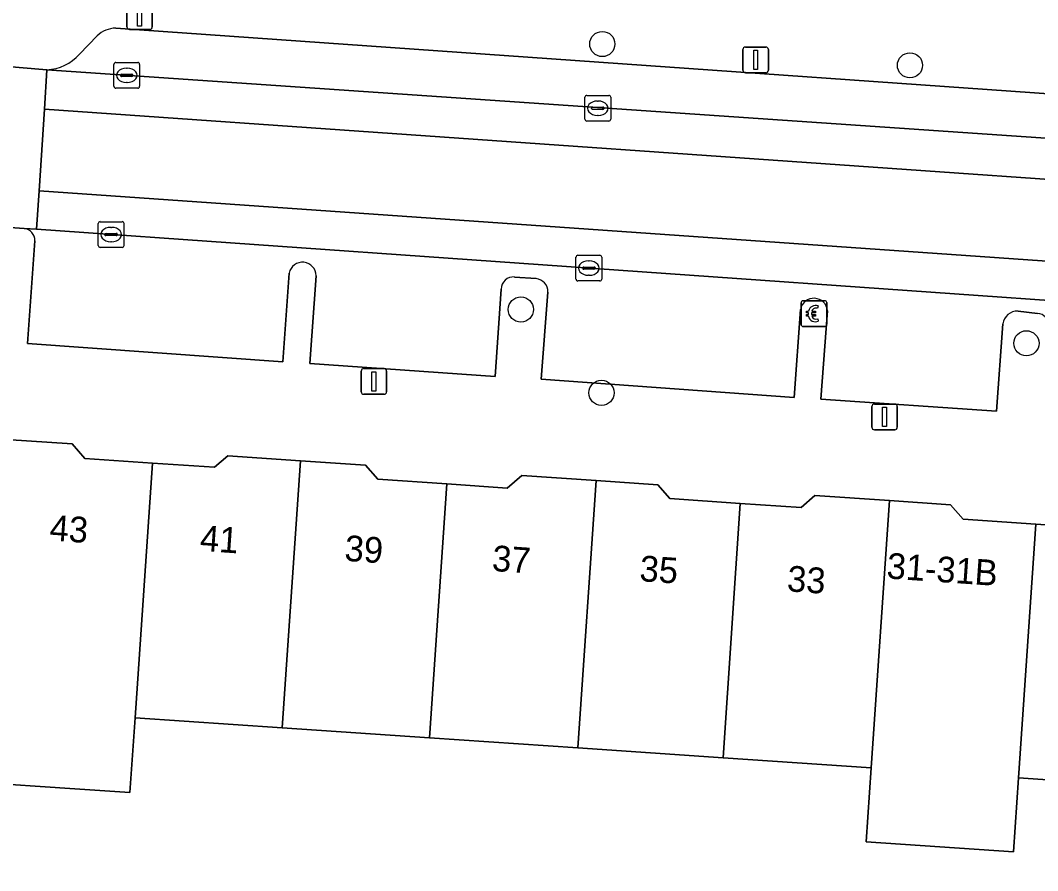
# Model space of a CAD drawing. Extents: x 159960 to 160866, y 382700 to 383354.
# Drawn here: x 160739.93 to 160779.46, y 382921.05 to 382954.09 of the extents above; entities that cross this region are included whole.
import ezdxf

# ---------------------------------------------------------------- set-up
doc = ezdxf.new("R2010")
doc.units = 0
for name, color, linetype in [('IMGEO_Betaalautomaat', 7, 'Continuous'), ('IMGEO_Boom', 7, 'Continuous'), ('IMGEO_Erf', 7, 'Continuous'), ('IMGEO_Kolk', 7, 'Continuous'), ('IMGEO_Lichtmast', 7, 'Continuous'), ('IMGEO_Pand', 7, 'Continuous'), ('IMGEO_Pand_nummerreeks', 7, 'Continuous'), ('IMGEO_Parkeervlak_open', 7, 'Continuous'), ('IMGEO_Rijbaan_lokaal_open', 7, 'Continuous'), ('IMGEO_Voetpad_open', 7, 'Continuous')]:
    doc.layers.add(name, color=color, linetype=linetype)

msp = doc.modelspace()

# ---------------------------------------------------------------- linework, layer by layer
at = {"layer": 'IMGEO_Betaalautomaat'}
for p, q in [((160770.266, 382942.276), (160770.266, 382943.117)), ((160770.266, 382943.117), (160770.266, 382942.276)), ((160770.341, 382943.2), (160771.182, 382943.2)), ((160771.182, 382943.2), (160770.341, 382943.2)), ((160770.928, 382943.005), (160770.911, 382942.905)), ((160771.265, 382943.126), (160771.265, 382942.285)), ((160771.265, 382942.285), (160771.265, 382943.126)), ((160770.549, 382942.664), (160770.549, 382942.732)), ((160770.67, 382942.732), (160770.67, 382942.664)), ((160770.915, 382942.499), (160770.937, 382942.412)), ((160771.191, 382942.201), (160770.35, 382942.201)), ((160770.35, 382942.201), (160771.191, 382942.201))]:
    msp.add_line(p, q, dxfattribs=at)
for points in [[(160770.549, 382942.732), (160770.48, 382942.732), (160770.48, 382942.801), (160770.559, 382942.801)], [(160770.554, 382942.595), (160770.48, 382942.595), (160770.48, 382942.664), (160770.549, 382942.664)], [(160770.681, 382942.801), (160770.828, 382942.801), (160770.828, 382942.732), (160770.67, 382942.732)], [(160770.67, 382942.664), (160770.828, 382942.664), (160770.828, 382942.595), (160770.684, 382942.595)]]:
    msp.add_lwpolyline(points, dxfattribs=at)
for centre, radius, start, end in [((160770.344, 382943.123), 0.0779, 92.4484, 184.2845), ((160770.344, 382943.123), 0.0779, 92.4484, 184.2845), ((160770.842, 382942.725), 0.293, 73.014, 165.0139), ((160770.848, 382942.738), 0.179, 69.3236, 159.5683), ((160771.188, 382943.123), 0.0779, 2.4484, 94.2845), ((160771.188, 382943.123), 0.0779, 2.4484, 94.2845), ((160770.815, 382942.65), 0.267, 191.8096, 297.0389), ((160770.848, 382942.665), 0.179, 202.7625, 291.8693), ((160770.344, 382942.279), 0.0779, 182.4484, 274.2845), ((160770.344, 382942.279), 0.0779, 182.4484, 274.2845), ((160771.188, 382942.279), 0.0779, 272.4484, 4.2845), ((160771.188, 382942.279), 0.0779, 272.4484, 4.2845)]:
    msp.add_arc(centre, radius, start, end, dxfattribs=at)
at = {"layer": 'IMGEO_Boom'}
for centre in [(160762.544, 382953.175), (160774.497, 382952.347), (160759.379, 382942.861), (160779.023, 382941.547), (160762.512, 382939.622)]:
    msp.add_circle(centre, 0.489, dxfattribs=at)
at = {"layer": 'IMGEO_Erf'}
msp.add_lwpolyline([(160784.212, 382924.284), (160778.712, 382924.659), (160778.516, 382921.788), (160772.795, 382922.18), (160772.991, 382925.048), (160767.233, 382925.441), (160761.592, 382925.825), (160755.829, 382926.218), (160750.109, 382926.607), (160744.388, 382926.997), (160744.189, 382924.085), (160742.051, 382924.23), (160738.186, 382924.492), (160738.174, 382924.304), (160732.734, 382924.666), (160727.012, 382925.046), (160721.141, 382925.437), (160720.441, 382914.914)], dxfattribs=at)
at = {"layer": 'IMGEO_Kolk'}
for p, q in [((160743.565, 382951.532), (160743.565, 382952.384)), ((160743.64, 382952.458), (160744.492, 382952.458)), ((160744.566, 382952.384), (160744.566, 382951.532)), ((160743.824, 382951.952), (160743.824, 382951.964)), ((160744.262, 382951.915), (160743.864, 382951.915)), ((160743.867, 382952.001), (160744.265, 382952.001)), ((160744.053, 382952.238), (160744.078, 382952.238)), ((160744.308, 382951.964), (160744.308, 382951.952)), ((160744.076, 382951.678), (160744.051, 382951.678)), ((160744.492, 382951.458), (160743.64, 382951.458)), ((160761.944, 382951.179), (160762.796, 382951.179)), ((160761.869, 382950.253), (160761.869, 382951.105)), ((160762.171, 382950.722), (160762.569, 382950.722)), ((160762.357, 382950.959), (160762.382, 382950.959)), ((160762.87, 382951.105), (160762.87, 382950.253)), ((160762.128, 382950.673), (160762.128, 382950.685)), ((160762.566, 382950.636), (160762.168, 382950.636)), ((160762.38, 382950.399), (160762.355, 382950.399)), ((160762.612, 382950.685), (160762.612, 382950.673)), ((160762.796, 382950.179), (160761.944, 382950.179)), ((160742.957, 382945.346), (160742.957, 382946.198)), ((160743.032, 382946.272), (160743.884, 382946.272)), ((160743.445, 382946.052), (160743.47, 382946.052)), ((160743.958, 382946.198), (160743.958, 382945.346)), ((160743.216, 382945.766), (160743.216, 382945.778)), ((160743.654, 382945.729), (160743.256, 382945.729)), ((160743.259, 382945.815), (160743.657, 382945.815)), ((160743.7, 382945.778), (160743.7, 382945.766)), ((160743.884, 382945.272), (160743.032, 382945.272)), ((160743.468, 382945.492), (160743.443, 382945.492)), ((160761.521, 382944.041), (160761.521, 382944.893)), ((160761.596, 382944.967), (160762.448, 382944.967)), ((160762.522, 382944.893), (160762.522, 382944.041)), ((160761.78, 382944.461), (160761.78, 382944.473)), ((160762.218, 382944.424), (160761.82, 382944.424)), ((160761.823, 382944.51), (160762.221, 382944.51)), ((160762.009, 382944.747), (160762.034, 382944.747)), ((160762.264, 382944.473), (160762.264, 382944.461)), ((160762.032, 382944.187), (160762.007, 382944.187)), ((160762.448, 382943.967), (160761.596, 382943.967))]:
    msp.add_line(p, q, dxfattribs=at)
for points in [[(160743.565, 382951.532), (160743.565, 382952.384)], [(160743.64, 382952.458), (160744.492, 382952.458)], [(160744.566, 382952.384), (160744.566, 382951.532)], [(160744.492, 382951.458), (160743.64, 382951.458)], [(160761.944, 382951.179), (160762.796, 382951.179)], [(160761.869, 382950.253), (160761.869, 382951.105)], [(160762.87, 382951.105), (160762.87, 382950.253)], [(160762.796, 382950.179), (160761.944, 382950.179)], [(160742.957, 382945.346), (160742.957, 382946.198)], [(160743.032, 382946.272), (160743.884, 382946.272)], [(160743.958, 382946.198), (160743.958, 382945.346)], [(160743.884, 382945.272), (160743.032, 382945.272)], [(160761.521, 382944.041), (160761.521, 382944.893)], [(160761.596, 382944.967), (160762.448, 382944.967)], [(160762.522, 382944.893), (160762.522, 382944.041)], [(160762.448, 382943.967), (160761.596, 382943.967)]]:
    msp.add_lwpolyline(points, dxfattribs=at)
for centre, radius, start, end in [((160743.642, 382952.382), 0.0765, 91.552, 178.448), ((160743.642, 382952.382), 0.0765, 91.552, 178.448), ((160744.49, 382952.382), 0.0765, 1.552, 88.448), ((160744.49, 382952.382), 0.0765, 1.552, 88.448), ((160743.864, 382951.961), 0.0403, 85.8775, 175.7526), ((160743.861, 382951.951), 0.0366, 178.938, 274.7102), ((160744.265, 382951.958), 0.043, 264.8664, 352.4533), ((160744.269, 382951.963), 0.0386, 1.7309, 96.639), ((160743.642, 382951.534), 0.0765, 181.552, 268.448), ((160743.642, 382951.534), 0.0765, 181.552, 268.448), ((160744.49, 382951.534), 0.0765, 271.552, 358.448), ((160744.49, 382951.534), 0.0765, 271.552, 358.448), ((160761.946, 382951.103), 0.0765, 91.552, 178.448), ((160761.946, 382951.103), 0.0765, 91.552, 178.448), ((160762.794, 382951.103), 0.0765, 1.552, 88.448), ((160762.794, 382951.103), 0.0765, 1.552, 88.448), ((160762.168, 382950.682), 0.0403, 85.8775, 175.7526), ((160762.573, 382950.684), 0.0386, 1.7309, 96.639), ((160762.165, 382950.672), 0.0366, 178.938, 274.7102), ((160762.569, 382950.679), 0.043, 264.8664, 352.4533), ((160761.946, 382950.255), 0.0765, 181.552, 268.448), ((160761.946, 382950.255), 0.0765, 181.552, 268.448), ((160762.794, 382950.255), 0.0765, 271.552, 358.448), ((160762.794, 382950.255), 0.0765, 271.552, 358.448), ((160743.034, 382946.196), 0.0765, 91.552, 178.448), ((160743.034, 382946.196), 0.0765, 91.552, 178.448), ((160743.882, 382946.196), 0.0765, 1.552, 88.448), ((160743.882, 382946.196), 0.0765, 1.552, 88.448), ((160743.256, 382945.775), 0.0403, 85.8775, 175.7526), ((160743.253, 382945.765), 0.0366, 178.938, 274.7102), ((160743.657, 382945.772), 0.043, 264.8664, 352.4533), ((160743.661, 382945.777), 0.0386, 1.7309, 96.639), ((160743.034, 382945.348), 0.0765, 181.552, 268.448), ((160743.034, 382945.348), 0.0765, 181.552, 268.448), ((160743.882, 382945.348), 0.0765, 271.552, 358.448), ((160743.882, 382945.348), 0.0765, 271.552, 358.448), ((160761.598, 382944.891), 0.0765, 91.552, 178.448), ((160761.598, 382944.891), 0.0765, 91.552, 178.448), ((160762.446, 382944.891), 0.0765, 1.552, 88.448), ((160762.446, 382944.891), 0.0765, 1.552, 88.448), ((160761.82, 382944.47), 0.0403, 85.8775, 175.7526), ((160761.817, 382944.46), 0.0366, 178.938, 274.7102), ((160762.221, 382944.467), 0.043, 264.8664, 352.4533), ((160762.225, 382944.472), 0.0386, 1.7309, 96.639), ((160761.598, 382944.043), 0.0765, 181.552, 268.448), ((160761.598, 382944.043), 0.0765, 181.552, 268.448), ((160762.446, 382944.043), 0.0765, 271.552, 358.448), ((160762.446, 382944.043), 0.0765, 271.552, 358.448)]:
    msp.add_arc(centre, radius, start, end, dxfattribs=at)
for centre, major_axis, ratio, start_param, end_param in [((160744.052, 382951.958), (-0.387, 0.002), 0.722429, 4.712389, 7.853982), ((160744.077, 382951.958), (-0.39, 0.002), 0.717154, 1.570796, 4.712389), ((160762.356, 382950.679), (-0.387, 0.002), 0.722429, 4.712389, 7.853982), ((160762.381, 382950.679), (-0.39, 0.002), 0.717154, 1.570796, 4.712389), ((160743.444, 382945.772), (-0.387, 0.002), 0.722429, 4.712389, 7.853982), ((160743.469, 382945.772), (-0.39, 0.002), 0.717154, 1.570796, 4.712389), ((160762.008, 382944.467), (-0.387, 0.002), 0.722429, 4.712389, 7.853982), ((160762.033, 382944.467), (-0.39, 0.002), 0.717154, 1.570796, 4.712389)]:
    msp.add_ellipse(centre, major_axis=major_axis, ratio=ratio, start_param=start_param, end_param=end_param, dxfattribs=at)
at = {"layer": 'IMGEO_Lichtmast'}
for p, q in [((160744.068, 382953.839), (160744.068, 382954.639)), ((160744.068, 382954.639), (160744.068, 382953.839)), ((160745.058, 382954.639), (160745.058, 382953.839)), ((160745.058, 382953.839), (160745.058, 382954.639)), ((160744.958, 382953.739), (160744.168, 382953.739)), ((160744.168, 382953.739), (160744.958, 382953.739)), ((160768.006, 382952.158), (160768.006, 382952.958)), ((160768.006, 382952.958), (160768.006, 382952.158)), ((160768.106, 382953.058), (160768.896, 382953.058)), ((160768.896, 382953.058), (160768.106, 382953.058)), ((160768.996, 382952.958), (160768.996, 382952.158)), ((160768.996, 382952.158), (160768.996, 382952.958)), ((160768.896, 382952.058), (160768.106, 382952.058)), ((160768.106, 382952.058), (160768.896, 382952.058)), ((160753.174, 382939.666), (160753.174, 382940.466)), ((160753.174, 382940.466), (160753.174, 382939.666)), ((160753.274, 382940.566), (160754.064, 382940.566)), ((160754.064, 382940.566), (160753.274, 382940.566)), ((160754.164, 382940.466), (160754.164, 382939.666)), ((160754.164, 382939.666), (160754.164, 382940.466)), ((160754.064, 382939.566), (160753.274, 382939.566)), ((160753.274, 382939.566), (160754.064, 382939.566)), ((160773.016, 382938.286), (160773.016, 382939.086)), ((160773.016, 382939.086), (160773.016, 382938.286)), ((160773.116, 382939.186), (160773.906, 382939.186)), ((160773.906, 382939.186), (160773.116, 382939.186)), ((160774.006, 382939.086), (160774.006, 382938.286)), ((160774.006, 382938.286), (160774.006, 382939.086)), ((160773.906, 382938.186), (160773.116, 382938.186)), ((160773.116, 382938.186), (160773.906, 382938.186))]:
    msp.add_line(p, q, dxfattribs=at)
for points in [[(160744.488, 382954.614), (160744.638, 382954.614), (160744.638, 382953.864), (160744.488, 382953.864), (160744.488, 382954.614)], [(160768.426, 382952.933), (160768.576, 382952.933), (160768.576, 382952.183), (160768.426, 382952.183), (160768.426, 382952.933)], [(160753.594, 382940.441), (160753.744, 382940.441), (160753.744, 382939.691), (160753.594, 382939.691), (160753.594, 382940.441)], [(160773.436, 382939.061), (160773.586, 382939.061), (160773.586, 382938.311), (160773.436, 382938.311), (160773.436, 382939.061)]]:
    msp.add_lwpolyline(points, dxfattribs=at)
for centre, start, end in [((160744.168, 382953.839), 180, 270), ((160744.168, 382953.839), 180, 270), ((160744.958, 382953.839), 270, 0), ((160744.958, 382953.839), 270, 0), ((160768.106, 382952.958), 90, 180), ((160768.106, 382952.958), 90, 180), ((160768.896, 382952.958), 0, 90), ((160768.896, 382952.958), 360, 90), ((160768.106, 382952.158), 180, 270), ((160768.106, 382952.158), 180, 270), ((160768.896, 382952.158), 270, 0), ((160768.896, 382952.158), 270, 0), ((160753.274, 382940.466), 90, 180), ((160753.274, 382940.466), 90, 180), ((160754.064, 382940.466), 0, 90), ((160754.064, 382940.466), 360, 90), ((160753.274, 382939.666), 180, 270), ((160753.274, 382939.666), 180, 270), ((160754.064, 382939.666), 270, 0), ((160754.064, 382939.666), 270, 0), ((160773.116, 382939.086), 90, 180), ((160773.116, 382939.086), 90, 180), ((160773.906, 382939.086), 0, 90), ((160773.906, 382939.086), 360, 90), ((160773.116, 382938.286), 180, 270), ((160773.116, 382938.286), 180, 270), ((160773.906, 382938.286), 270, 0), ((160773.906, 382938.286), 270, 0)]:
    msp.add_arc(centre, 0.1, start, end, dxfattribs=at)
at = {"layer": 'IMGEO_Pand'}
for points in [[(160745.066, 382936.894), (160742.437, 382937.073), (160741.947, 382937.635), (160739.38, 382937.81), (160738.667, 382927.387), (160738.38, 382927.407), (160738.186, 382924.492), (160742.051, 382924.23), (160744.189, 382924.085), (160744.388, 382926.997)], [(160750.819, 382936.981), (160747.987, 382937.174), (160747.478, 382936.73), (160745.066, 382936.894), (160744.388, 382926.997), (160750.109, 382926.607)], [(160750.819, 382936.981), (160750.109, 382926.607), (160755.829, 382926.218), (160756.504, 382936.079), (160753.815, 382936.262), (160753.338, 382936.809)], [(160761.592, 382925.825), (160762.3, 382936.215), (160759.41, 382936.412), (160758.845, 382935.92), (160756.504, 382936.079), (160755.829, 382926.218)], [(160767.233, 382925.441), (160767.906, 382935.323), (160765.17, 382935.509), (160764.697, 382936.052), (160762.3, 382936.215), (160761.592, 382925.825)], [(160767.233, 382925.441), (160772.991, 382925.048), (160773.702, 382935.432), (160770.802, 382935.629), (160770.267, 382935.162), (160767.906, 382935.323)], [(160779.388, 382934.518), (160776.567, 382934.711), (160776.079, 382935.27), (160773.702, 382935.432), (160772.991, 382925.048), (160772.795, 382922.18), (160778.516, 382921.788), (160778.712, 382924.659)], [(160784.464, 382924.735), (160785.144, 382934.667), (160782.503, 382934.847), (160781.928, 382934.345), (160779.388, 382934.518), (160778.712, 382924.659), (160784.212, 382924.284), (160784.244, 382924.75)]]:
    msp.add_lwpolyline(points, close=True, dxfattribs=at)
at = {"layer": 'IMGEO_Parkeervlak_open'}
for points in [[(160742.914, 382953.498), (160742.229, 382952.775)], [(160798.108, 382949.959), (160743.636, 382953.796)], [(160740.964, 382952.177), (160800.215, 382948.117)], [(160800.205, 382941.794), (160799.768, 382941.815), (160740.56, 382945.978), (160740.084, 382946.011)], [(160740.497, 382945.533), (160740.209, 382941.534), (160750.132, 382940.829), (160750.377, 382944.274)], [(160751.427, 382944.17), (160751.179, 382940.763), (160758.374, 382940.254), (160758.61, 382943.653)], [(160759.125, 382944.122), (160759.968, 382944.058)], [(160760.43, 382943.539), (160760.162, 382940.146), (160770, 382939.439), (160770.241, 382942.864)], [(160771.296, 382942.807), (160771.036, 382939.373), (160777.854, 382938.912), (160778.102, 382942.3)], [(160778.696, 382942.796), (160779.459, 382942.703)]]:
    msp.add_lwpolyline(points, dxfattribs=at)
for centre, radius, start, end in [((160743.689, 382952.644), 1.153, 92.6297, 132.2263), ((160740.888, 382953.975), 1.799, 272.4209, 318.1818), ((160740.013, 382945.532), 0.484, 0.0776, 81.5775), ((160750.896, 382944.164), 0.531, 0.6659, 168.021), ((160759.088, 382943.646), 0.478, 85.5049, 179.142), ((160759.917, 382943.548), 0.513, 359.0288, 84.3205), ((160770.765, 382942.762), 0.533, 4.792, 169.0228), ((160778.675, 382942.218), 0.579, 87.8968, 171.8281), ((160779.441, 382942.254), 0.449, 359.872, 87.657)]:
    msp.add_arc(centre, radius, start, end, dxfattribs=at)
at = {"layer": 'IMGEO_Rijbaan_lokaal_open'}
msp.add_lwpolyline([(160723.227, 382953.331), (160722.631, 382953.419), (160722.467, 382951.886), (160722.253, 382948.731), (160722.113, 382947.235), (160722.384, 382947.25), (160723.69, 382947.159), (160738.437, 382946.126), (160740.084, 382946.011), (160740.56, 382945.978), (160740.658, 382947.471), (160740.864, 382950.64), (160740.964, 382952.177), (160740.8, 382952.185), (160738.811, 382952.35)], dxfattribs=at)
for points in [[(160740.964, 382952.177), (160740.864, 382950.64), (160800.081, 382946.504), (160800.215, 382948.117)], [(160740.658, 382947.471), (160799.87, 382943.344), (160800.081, 382946.504), (160740.864, 382950.64)], [(160740.658, 382947.471), (160740.56, 382945.978), (160799.768, 382941.815), (160799.87, 382943.344)]]:
    msp.add_lwpolyline(points, close=True, dxfattribs=at)
at = {"layer": 'IMGEO_Voetpad_open'}
for points in [[(160742.229, 382952.775), (160742.914, 382953.498)], [(160743.636, 382953.796), (160798.108, 382949.959)], [(160738.811, 382952.35), (160740.8, 382952.185), (160740.964, 382952.177)], [(160740.084, 382946.011), (160738.437, 382946.126), (160738.397, 382945.544), (160738.082, 382940.884), (160723.332, 382941.88), (160723.647, 382946.54)], [(160750.377, 382944.274), (160750.132, 382940.829), (160740.209, 382941.534), (160740.497, 382945.533)], [(160758.61, 382943.653), (160758.374, 382940.254), (160751.179, 382940.763), (160751.427, 382944.17)], [(160759.968, 382944.058), (160759.125, 382944.122)], [(160770.241, 382942.864), (160770, 382939.439), (160760.162, 382940.146), (160760.43, 382943.539)], [(160778.102, 382942.3), (160777.854, 382938.912), (160771.036, 382939.373), (160771.296, 382942.807)], [(160779.459, 382942.703), (160778.696, 382942.796)], [(160739.38, 382937.81), (160741.947, 382937.635), (160742.437, 382937.073), (160745.066, 382936.894), (160747.478, 382936.73), (160747.987, 382937.174), (160750.819, 382936.981), (160753.338, 382936.809), (160753.815, 382936.262), (160756.504, 382936.079), (160758.845, 382935.92), (160759.41, 382936.412), (160762.3, 382936.215), (160764.697, 382936.052), (160765.17, 382935.509), (160767.906, 382935.323), (160770.267, 382935.162), (160770.802, 382935.629), (160773.702, 382935.432), (160776.079, 382935.27), (160776.567, 382934.711), (160779.388, 382934.518), (160781.928, 382934.345)]]:
    msp.add_lwpolyline(points, dxfattribs=at)
for centre, radius, start, end in [((160743.689, 382952.644), 1.153, 92.6297, 132.2263), ((160740.888, 382953.975), 1.799, 272.4209, 318.1818), ((160740.013, 382945.532), 0.484, 0.0776, 81.5775), ((160750.896, 382944.164), 0.531, 0.6659, 168.021), ((160759.088, 382943.646), 0.478, 85.5049, 179.142), ((160759.917, 382943.548), 0.513, 359.0288, 84.3205), ((160770.765, 382942.762), 0.533, 4.792, 169.0228), ((160778.675, 382942.218), 0.579, 87.8968, 171.8281), ((160779.441, 382942.254), 0.449, 359.872, 87.657)]:
    msp.add_arc(centre, radius, start, end, dxfattribs=at)

# ---------------------------------------------------------------- texts
at = {"layer": 'IMGEO_Pand_nummerreeks'}
for s, rotation, p in [('43', 356.0581, (160741.044, 382933.887)), ('41', 356.0594, (160746.887, 382933.484)), ('39', 356.0594, (160752.506, 382933.097)), ('37', 356.0594, (160758.237, 382932.703)), ('31-31B', 356.0867, (160773.57, 382932.411)), ('35', 356.0594, (160763.968, 382932.308)), ('33', 356.0594, (160769.699, 382931.913))]:
    msp.add_text(s, height=1, rotation=rotation, dxfattribs=at).set_placement(p)

doc.saveas('drawing.dxf')
